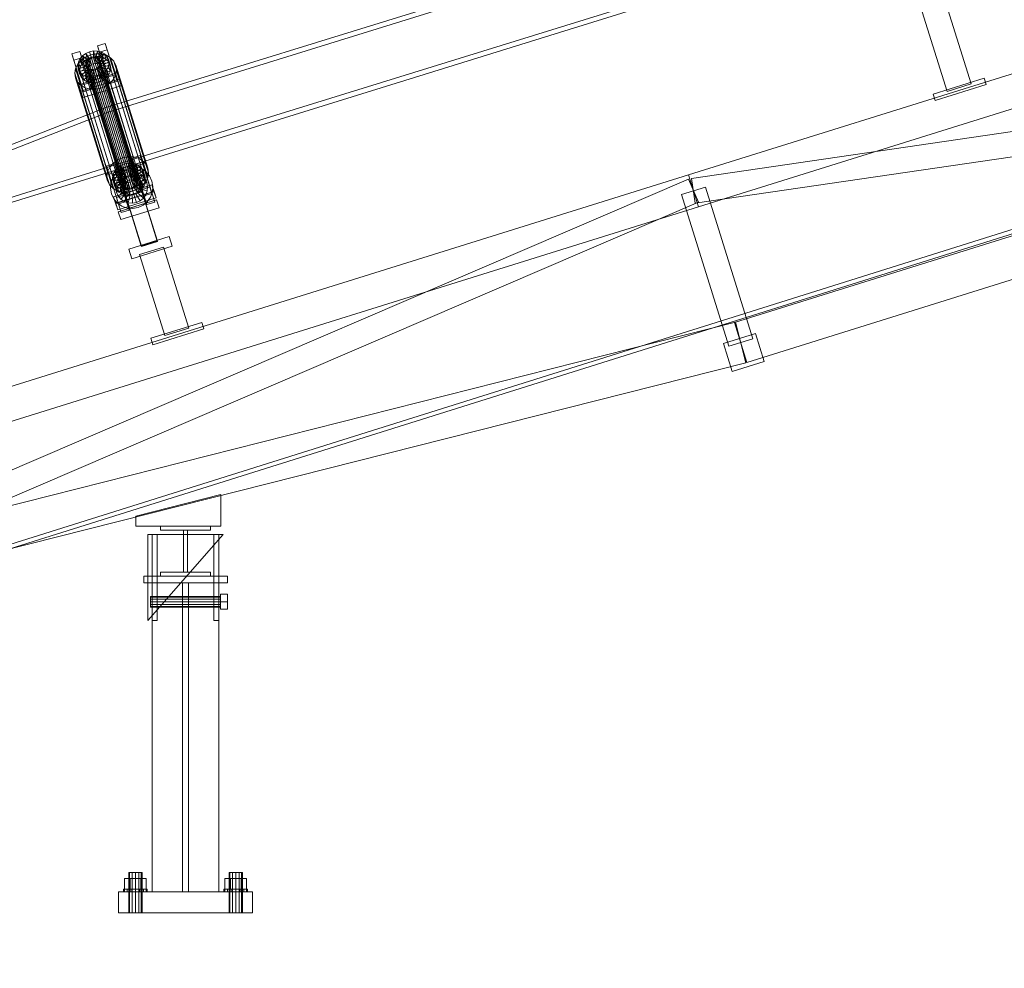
# Model space of a CAD drawing. Header units: millimetres. Extents: x -3490 to 61924, y -72580 to 6847.
# Tile 736 of 1056: x 16249 to 17426, y -67 to 1068. Entities that reach past the tile are written whole.
import ezdxf

# ---------------------------------------------------------------- set-up
doc = ezdxf.new("R2010")
doc.units = ezdxf.units.MM
doc.layers.add('COTAS_P', color=1, linetype='Continuous', lineweight=0)
doc.layers.add('lateral_C02', color=7, linetype='Continuous', lineweight=0)
doc.dimstyles.new('R19_100', dxfattribs={"dimtxt": 250, "dimasz": 150, "dimexe": 150, "dimexo": 80, "dimgap": 100, "dimtad": 1, "dimtih": 1, "dimtoh": 1, "dimdsep": 46, "dimcen": 0.09, "dimadec": 0, "dimazin": 0, "dimtfac": 1, "dimtdec": 4, "dimtofl": 0, "dimtmove": 0, "dimatfit": 3, "dimfxl": 1, "dimtolj": 1, "dimtzin": 0, "dimarcsym": 0})

# ---------------------------------------------------------------- blocks, each defined once
blk = doc.blocks.new('DIM_R29_4')
at = {"layer": 'COTAS_P'}
for p, q in [((15248.4, 1279.1), (24311.8, 4109.1)), ((24311.8, 4109.1), (24155.2, 4107.3)), ((24311.8, 4109.1), (24182.1, 4021.4)), ((24580.1, 3250), (24311.8, 4109.1)), ((15248.4, 1279.1), (15378.1, 1366.8)), ((15248.4, 1279.1), (15405, 1280.8)), ((15516.6, 420), (15248.4, 1279.1))]:
    blk.add_line(p, q, dxfattribs=at)
blk.add_text('9495 P', height=250, rotation=17.3406, dxfattribs=at).set_placement((19750.3, 2789.5))
blk = doc.blocks.new('DIM_R29_36')
at = {"layer": 'COTAS_P'}
for p, q in [((112.7, 0), (112.7, -2500)), ((61924.1, 0), (61924.1, -2500)), ((112.7, -2500), (262.7, -2455)), ((61924.1, -2500), (61774.1, -2455)), ((112.7, -2500), (61924.1, -2500)), ((112.7, -2500), (262.7, -2545)), ((61924.1, -2500), (61774.1, -2545))]:
    blk.add_line(p, q, dxfattribs=at)
blk.add_text('61811.43 P', height=250, dxfattribs=at).set_placement((31018.4, -2400))

msp = doc.modelspace()

# ---------------------------------------------------------------- linework, layer by layer
at = {"layer": 'lateral_C02'}
for p, q in [((15575.415, 232.817), (24634.01, 3078.273)), ((15576.913, 228.047), (24635.508, 3073.503)), ((17288.772, 1253.81), (16352.815, 963.315)), ((16354.593, 957.585), (17290.55, 1248.079)), ((17048.368, 882.564), (18193.828, 1240.226)), ((17060.29, 844.382), (18205.75, 1202.044)), ((16373.217, 897.579), (17309.174, 1188.074)), ((17310.953, 1182.344), (16374.996, 891.849)), ((17386.339, 991.236), (17356.566, 1086.587)), ((17327.93, 1077.645), (17357.702, 982.295)), ((17103.507, 705.973), (18248.967, 1063.635)), ((17052.152, 878.315), (18254.242, 1054.612)), ((16341.487, 1036.759), (16351.033, 1039.739)), ((16343.868, 1029.09), (16341.487, 1036.759)), ((16341.487, 1036.759), (16353.238, 999.236)), ((16351.033, 1039.739), (16353.413, 1032.07)), ((16362.783, 1002.217), (16351.033, 1039.739)), ((16310.942, 1027.221), (16320.487, 1030.202)), ((16313.322, 1019.552), (16310.942, 1027.221)), ((16310.942, 1027.221), (16322.692, 989.699)), ((16320.487, 1030.202), (16322.867, 1022.533)), ((16332.238, 992.679), (16320.487, 1030.202)), ((16320.674, 1021.451), (16323.691, 1024.984)), ((16323.691, 1024.984), (16327.601, 1027.834)), ((16330.584, 1019.705), (16323.691, 1024.984)), ((16323.691, 1024.984), (16325.732, 1018.411)), ((16327.227, 1023.408), (16333.29, 1026.044)), ((16327.601, 1027.834), (16332.136, 1029.806)), ((16332.436, 1021.054), (16327.601, 1027.834)), ((16327.601, 1027.834), (16329.641, 1021.26)), ((16332.136, 1029.806), (16336.989, 1030.765)), ((16334.584, 1021.988), (16332.136, 1029.806)), ((16332.136, 1029.806), (16334.177, 1023.232)), ((16333.29, 1026.044), (16339.777, 1027.327)), ((16333.29, 1026.044), (16371.545, 902.789)), ((16336.883, 1022.443), (16336.989, 1030.765)), ((16336.989, 1030.765), (16341.828, 1030.647)), ((16336.989, 1030.765), (16339.029, 1024.192)), ((16339.175, 1022.387), (16341.828, 1030.647)), ((16339.777, 1027.327), (16346.246, 1027.169)), ((16339.777, 1027.327), (16378.032, 904.072)), ((16341.304, 1021.825), (16346.323, 1029.46)), ((16341.828, 1030.647), (16346.323, 1029.46)), ((16341.828, 1030.647), (16343.868, 1024.074)), ((16343.126, 1020.794), (16350.169, 1027.284)), ((16353.413, 1032.07), (16343.868, 1029.09)), ((16355.618, 991.567), (16343.868, 1029.09)), ((16346.246, 1027.169), (16352.255, 1025.581)), ((16346.246, 1027.169), (16384.501, 903.914)), ((16346.323, 1029.46), (16350.169, 1027.284)), ((16346.323, 1029.46), (16348.363, 1022.886)), ((16350.169, 1027.284), (16353.102, 1024.267)), ((16350.169, 1027.284), (16352.209, 1020.71)), ((16352.255, 1025.581), (16357.396, 1022.672)), ((16352.255, 1025.581), (16390.51, 902.327)), ((16353.413, 1032.07), (16365.164, 994.548)), ((17056.506, 848.632), (18258.595, 1024.93)), ((16322.867, 1022.533), (16313.322, 1019.552)), ((16325.073, 982.03), (16313.322, 1019.552)), ((16315.402, 1009.56), (16317.967, 1014.875)), ((16317.967, 1014.875), (16322, 1019.598)), ((16317.967, 1014.875), (16356.222, 891.621)), ((16318.065, 1013.327), (16318.755, 1017.475)), ((16327.919, 1014.183), (16318.065, 1013.327)), ((16318.065, 1013.327), (16320.106, 1006.754)), ((16318.651, 1009.29), (16318.065, 1013.327)), ((16318.755, 1017.475), (16320.674, 1021.451)), ((16328.246, 1016.148), (16318.755, 1017.475)), ((16318.755, 1017.475), (16320.796, 1010.901)), ((16329.155, 1018.031), (16320.674, 1021.451)), ((16320.674, 1021.451), (16322.715, 1014.877)), ((16322.715, 1014.877), (16320.796, 1010.901)), ((16322, 1019.598), (16327.227, 1023.408)), ((16322, 1019.598), (16360.255, 896.344)), ((16325.732, 1018.411), (16322.715, 1014.877)), ((16322.715, 1014.877), (16331.195, 1011.457)), ((16322.867, 1022.533), (16334.618, 985.01)), ((16329.641, 1021.26), (16325.732, 1018.411)), ((16325.732, 1018.411), (16332.624, 1013.131)), ((16327.227, 1023.408), (16365.481, 900.153)), ((16327.579, 1015.278), (16327.906, 1017.243)), ((16327.857, 1013.366), (16327.579, 1015.278)), ((16327.579, 1015.278), (16371.955, 872.303)), ((16328.72, 1011.637), (16327.857, 1013.366)), ((16327.857, 1013.366), (16372.232, 870.391)), ((16327.906, 1017.243), (16328.815, 1019.127)), ((16327.906, 1017.243), (16372.282, 874.268)), ((16328.246, 1016.148), (16327.919, 1014.183)), ((16329.96, 1007.609), (16327.919, 1014.183)), ((16327.919, 1014.183), (16328.197, 1012.27)), ((16329.155, 1018.031), (16328.246, 1016.148)), ((16330.286, 1009.574), (16328.246, 1016.148)), ((16328.815, 1019.127), (16330.244, 1020.8)), ((16328.815, 1019.127), (16373.191, 876.151)), ((16330.584, 1019.705), (16329.155, 1018.031)), ((16331.195, 1011.457), (16329.155, 1018.031)), ((16334.177, 1023.232), (16329.641, 1021.26)), ((16329.641, 1021.26), (16334.476, 1014.481)), ((16330.244, 1020.8), (16332.096, 1022.15)), ((16330.244, 1020.8), (16374.62, 877.825)), ((16332.436, 1021.054), (16330.584, 1019.705)), ((16332.624, 1013.131), (16330.584, 1019.705)), ((16331.195, 1011.457), (16332.624, 1013.131)), ((16332.096, 1022.15), (16334.244, 1023.084)), ((16332.096, 1022.15), (16376.471, 879.175)), ((16334.584, 1021.988), (16332.436, 1021.054)), ((16334.476, 1014.481), (16332.436, 1021.054)), ((16332.624, 1013.131), (16334.476, 1014.481)), ((16339.029, 1024.192), (16334.177, 1023.232)), ((16334.177, 1023.232), (16336.625, 1015.415)), ((16334.244, 1023.084), (16336.543, 1023.539)), ((16334.244, 1023.084), (16378.62, 880.109)), ((16334.476, 1014.481), (16336.625, 1015.415)), ((16336.883, 1022.443), (16334.584, 1021.988)), ((16336.625, 1015.415), (16334.584, 1021.988)), ((16336.543, 1023.539), (16338.835, 1023.483)), ((16336.543, 1023.539), (16380.918, 880.563)), ((16336.625, 1015.415), (16338.923, 1015.869)), ((16339.175, 1022.387), (16336.883, 1022.443)), ((16338.923, 1015.869), (16336.883, 1022.443)), ((16338.835, 1023.483), (16340.964, 1022.92)), ((16338.835, 1023.483), (16383.211, 880.507)), ((16339.029, 1024.192), (16338.923, 1015.869)), ((16338.923, 1015.869), (16341.215, 1015.814)), ((16343.868, 1024.074), (16339.029, 1024.192)), ((16341.304, 1021.825), (16339.175, 1022.387)), ((16341.215, 1015.814), (16339.175, 1022.387)), ((16340.964, 1022.92), (16342.786, 1021.889)), ((16340.964, 1022.92), (16385.34, 879.945)), ((16343.868, 1024.074), (16341.215, 1015.814)), ((16341.215, 1015.814), (16343.345, 1015.251)), ((16343.126, 1020.794), (16341.304, 1021.825)), ((16343.345, 1015.251), (16341.304, 1021.825)), ((16344.08, 1012.971), (16342.651, 1011.297)), ((16342.786, 1021.889), (16344.176, 1020.461)), ((16342.786, 1021.889), (16387.161, 878.914)), ((16344.516, 1019.365), (16343.126, 1020.794)), ((16345.166, 1014.22), (16343.126, 1020.794)), ((16348.363, 1022.886), (16343.345, 1015.251)), ((16343.345, 1015.251), (16345.166, 1014.22)), ((16348.363, 1022.886), (16343.868, 1024.074)), ((16344.989, 1014.854), (16344.08, 1012.971)), ((16344.08, 1012.971), (16388.456, 869.995)), ((16344.176, 1020.461), (16345.039, 1018.731)), ((16344.176, 1020.461), (16388.551, 877.485)), ((16344.42, 1011.875), (16345.329, 1013.758)), ((16344.516, 1019.365), (16353.102, 1024.267)), ((16345.379, 1017.635), (16344.516, 1019.365)), ((16346.556, 1012.791), (16344.516, 1019.365)), ((16345.316, 1016.819), (16344.989, 1014.854)), ((16344.989, 1014.854), (16389.365, 871.879)), ((16345.039, 1018.731), (16345.316, 1016.819)), ((16389.414, 875.756), (16345.039, 1018.731)), ((16352.209, 1020.71), (16345.166, 1014.22)), ((16345.166, 1014.22), (16346.556, 1012.791)), ((16345.316, 1016.819), (16389.692, 873.843)), ((16345.329, 1013.758), (16345.656, 1015.723)), ((16345.329, 1013.758), (16354.82, 1012.431)), ((16347.37, 1007.185), (16345.329, 1013.758)), ((16354.924, 1020.616), (16345.379, 1017.635)), ((16345.379, 1017.635), (16347.419, 1011.062)), ((16345.656, 1015.723), (16345.379, 1017.635)), ((16345.656, 1015.723), (16355.51, 1016.579)), ((16347.696, 1009.15), (16345.656, 1015.723)), ((16355.143, 1017.694), (16346.556, 1012.791)), ((16346.556, 1012.791), (16347.419, 1011.062)), ((16347.419, 1011.062), (16356.964, 1014.042)), ((16352.209, 1020.71), (16348.363, 1022.886)), ((16355.143, 1017.694), (16352.209, 1020.71)), ((16353.102, 1024.267), (16354.924, 1020.616)), ((16353.102, 1024.267), (16355.143, 1017.694)), ((16355.51, 1016.579), (16354.82, 1012.431)), ((16356.964, 1014.042), (16354.924, 1020.616)), ((16354.924, 1020.616), (16355.51, 1016.579)), ((16356.964, 1014.042), (16355.143, 1017.694)), ((16355.51, 1016.579), (16357.55, 1010.005)), ((16357.55, 1010.005), (16356.964, 1014.042)), ((16357.396, 1022.672), (16361.318, 1018.64)), ((16357.396, 1022.672), (16395.651, 899.418)), ((16361.318, 1018.64), (16363.754, 1013.759)), ((16361.318, 1018.64), (16399.573, 895.385)), ((16363.754, 1013.759), (16364.537, 1008.362)), ((16402.008, 890.504), (16363.754, 1013.759)), ((17118.41, 658.245), (18263.87, 1015.907)), ((16314.479, 1004.015), (16315.402, 1009.56)), ((16315.262, 998.618), (16314.479, 1004.015)), ((16314.479, 1004.015), (16352.734, 880.76)), ((16315.402, 1009.56), (16353.656, 886.305)), ((16328.197, 1012.27), (16318.651, 1009.29)), ((16318.651, 1009.29), (16320.692, 1002.716)), ((16320.473, 1005.639), (16318.651, 1009.29)), ((16319.339, 990.368), (16365.157, 1004.674)), ((16320.796, 1010.901), (16320.106, 1006.754)), ((16320.106, 1006.754), (16329.96, 1007.609)), ((16320.106, 1006.754), (16320.692, 1002.716)), ((16329.06, 1010.541), (16320.473, 1005.639)), ((16320.473, 1005.639), (16322.513, 999.065)), ((16323.407, 1002.622), (16320.473, 1005.639)), ((16320.692, 1002.716), (16330.237, 1005.697)), ((16320.692, 1002.716), (16322.513, 999.065)), ((16320.796, 1010.901), (16330.286, 1009.574)), ((16322.513, 999.065), (16331.1, 1003.967)), ((16330.449, 1009.112), (16323.407, 1002.622)), ((16323.407, 1002.622), (16325.447, 996.049)), ((16327.252, 1000.446), (16323.407, 1002.622)), ((16325.447, 996.049), (16332.49, 1002.539)), ((16332.271, 1008.081), (16327.252, 1000.446)), ((16330.237, 1005.697), (16328.197, 1012.27)), ((16328.197, 1012.27), (16329.06, 1010.541)), ((16330.109, 1010.208), (16328.72, 1011.637)), ((16328.72, 1011.637), (16373.095, 868.661)), ((16331.1, 1003.967), (16329.06, 1010.541)), ((16329.06, 1010.541), (16330.449, 1009.112)), ((16329.293, 993.873), (16334.311, 1001.508)), ((16329.96, 1007.609), (16330.286, 1009.574)), ((16330.237, 1005.697), (16329.96, 1007.609)), ((16331.931, 1009.177), (16330.109, 1010.208)), ((16330.109, 1010.208), (16374.485, 867.232)), ((16331.1, 1003.967), (16330.237, 1005.697)), ((16330.286, 1009.574), (16331.195, 1011.457)), ((16332.49, 1002.539), (16330.449, 1009.112)), ((16330.449, 1009.112), (16332.271, 1008.081)), ((16332.49, 1002.539), (16331.1, 1003.967)), ((16334.4, 1007.519), (16331.748, 999.259)), ((16334.06, 1008.614), (16331.931, 1009.177)), ((16331.931, 1009.177), (16376.306, 866.202)), ((16334.311, 1001.508), (16332.271, 1008.081)), ((16332.271, 1008.081), (16334.4, 1007.519)), ((16334.311, 1001.508), (16332.49, 1002.539)), ((16333.788, 992.685), (16336.441, 1000.945)), ((16336.352, 1008.559), (16334.06, 1008.614)), ((16334.06, 1008.614), (16378.436, 865.639)), ((16336.441, 1000.945), (16334.311, 1001.508)), ((16336.441, 1000.945), (16334.4, 1007.519)), ((16334.4, 1007.519), (16336.692, 1007.463)), ((16338.651, 1009.013), (16336.352, 1008.559)), ((16336.352, 1008.559), (16380.728, 865.583)), ((16338.733, 1000.889), (16336.441, 1000.945)), ((16336.692, 1007.463), (16336.586, 999.141)), ((16336.692, 1007.463), (16338.991, 1007.918)), ((16338.733, 1000.889), (16336.692, 1007.463)), ((16340.799, 1009.947), (16338.651, 1009.013)), ((16338.651, 1009.013), (16383.026, 866.038)), ((16341.031, 1001.344), (16338.733, 1000.889)), ((16338.991, 1007.918), (16341.139, 1008.852)), ((16338.991, 1007.918), (16341.439, 1000.1)), ((16341.031, 1001.344), (16338.991, 1007.918)), ((16342.651, 1011.297), (16340.799, 1009.947)), ((16340.799, 1009.947), (16385.175, 866.972)), ((16343.18, 1002.278), (16341.031, 1001.344)), ((16343.479, 993.527), (16341.031, 1001.344)), ((16341.139, 1008.852), (16342.991, 1010.201)), ((16341.139, 1008.852), (16345.975, 1002.072)), ((16343.18, 1002.278), (16341.139, 1008.852)), ((16345.975, 1002.072), (16341.439, 1000.1)), ((16342.651, 1011.297), (16387.027, 868.322)), ((16342.991, 1010.201), (16344.42, 1011.875)), ((16342.991, 1010.201), (16349.884, 1004.922)), ((16345.031, 1003.628), (16342.991, 1010.201)), ((16345.031, 1003.628), (16343.18, 1002.278)), ((16348.015, 995.499), (16343.18, 1002.278)), ((16344.42, 1011.875), (16352.901, 1008.455)), ((16346.461, 1005.301), (16344.42, 1011.875)), ((16346.461, 1005.301), (16345.031, 1003.628)), ((16351.924, 998.348), (16345.031, 1003.628)), ((16349.884, 1004.922), (16345.975, 1002.072)), ((16345.975, 1002.072), (16348.015, 995.499)), ((16347.37, 1007.185), (16346.461, 1005.301)), ((16354.941, 1001.881), (16346.461, 1005.301)), ((16347.696, 1009.15), (16347.37, 1007.185)), ((16356.86, 1005.857), (16347.37, 1007.185)), ((16347.419, 1011.062), (16347.696, 1009.15)), ((16357.55, 1010.005), (16347.696, 1009.15)), ((16352.901, 1008.455), (16349.884, 1004.922)), ((16349.884, 1004.922), (16351.924, 998.348)), ((16351.924, 998.348), (16354.941, 1001.881)), ((16354.82, 1012.431), (16352.901, 1008.455)), ((16352.901, 1008.455), (16354.941, 1001.881)), ((16362.783, 1002.217), (16353.238, 999.236)), ((16354.82, 1012.431), (16356.86, 1005.857)), ((16354.941, 1001.881), (16356.86, 1005.857)), ((16356.86, 1005.857), (16357.55, 1010.005)), ((16363.614, 1002.817), (16361.049, 997.501)), ((16365.164, 994.548), (16362.783, 1002.217)), ((16364.537, 1008.362), (16363.614, 1002.817)), ((16363.614, 1002.817), (16401.869, 879.562)), ((16364.537, 1008.362), (16402.792, 885.107)), ((16365.157, 1004.674), (16367.538, 997.005)), ((16367.605, 996.857), (16365.157, 1004.674)), ((16317.698, 993.737), (16315.262, 998.618)), ((16315.262, 998.618), (16353.517, 875.363)), ((16321.62, 989.704), (16317.698, 993.737)), ((16317.698, 993.737), (16355.953, 870.482)), ((16321.719, 982.699), (16319.339, 990.368)), ((16319.339, 990.368), (16321.787, 982.551)), ((16326.761, 986.795), (16321.62, 989.704)), ((16321.62, 989.704), (16359.875, 866.45)), ((16367.538, 997.005), (16321.719, 982.699)), ((16367.605, 996.857), (16321.787, 982.551)), ((16322.513, 999.065), (16325.447, 996.049)), ((16332.238, 992.679), (16322.692, 989.699)), ((16322.692, 989.699), (16325.073, 982.03)), ((16324.167, 974.882), (16369.986, 989.188)), ((16325.447, 996.049), (16329.293, 993.873)), ((16327.252, 1000.446), (16329.293, 993.873)), ((16331.748, 999.259), (16327.252, 1000.446)), ((16329.293, 993.873), (16333.788, 992.685)), ((16331.748, 999.259), (16333.788, 992.685)), ((16336.586, 999.141), (16331.748, 999.259)), ((16334.618, 985.01), (16332.238, 992.679)), ((16333.788, 992.685), (16338.627, 992.567)), ((16333.855, 990.828), (16352.946, 996.789)), ((16333.931, 990.584), (16333.855, 990.828)), ((16394.248, 797.423), (16333.855, 990.828)), ((16353.022, 996.546), (16333.931, 990.584)), ((16394.324, 797.179), (16333.931, 990.584)), ((16341.439, 1000.1), (16336.586, 999.141)), ((16336.586, 999.141), (16338.627, 992.567)), ((16338.627, 992.567), (16338.733, 1000.889)), ((16338.627, 992.567), (16343.479, 993.527)), ((16341.439, 1000.1), (16343.479, 993.527)), ((16343.479, 993.527), (16348.015, 995.499)), ((16348.015, 995.499), (16351.924, 998.348)), ((16357.016, 992.778), (16351.789, 988.969)), ((16352.946, 996.789), (16353.022, 996.546)), ((16413.339, 803.384), (16352.946, 996.789)), ((16353.022, 996.546), (16413.415, 803.141)), ((16353.238, 999.236), (16355.618, 991.567)), ((16355.618, 991.567), (16365.164, 994.548)), ((16361.049, 997.501), (16357.016, 992.778)), ((16357.016, 992.778), (16395.27, 869.523)), ((16361.049, 997.501), (16399.304, 874.247)), ((16367.538, 997.005), (16369.986, 989.188)), ((16369.986, 989.188), (16367.605, 996.857)), ((17340.879, 979.137), (17401.97, 998.212)), ((17343.263, 971.501), (17404.355, 990.576)), ((17357.702, 982.295), (17386.339, 991.236)), ((17404.355, 990.576), (17401.97, 998.212)), ((16324.167, 974.882), (16321.719, 982.699)), ((16321.787, 982.551), (16324.167, 974.882)), ((16325.073, 982.03), (16334.618, 985.01)), ((16332.77, 985.207), (16326.761, 986.795)), ((16326.761, 986.795), (16365.015, 863.54)), ((16339.239, 985.05), (16332.77, 985.207)), ((16332.77, 985.207), (16371.025, 861.953)), ((16345.726, 986.333), (16339.239, 985.05)), ((16339.239, 985.05), (16377.494, 861.795)), ((16351.789, 988.969), (16345.726, 986.333)), ((16345.726, 986.333), (16383.981, 863.078)), ((16351.789, 988.969), (16390.044, 865.714)), ((17340.879, 979.137), (17343.263, 971.501)), ((16352.815, 963.315), (15456.681, 613.113)), ((15458.459, 607.382), (16354.593, 957.585)), ((16373.217, 897.579), (16352.815, 963.315)), ((16352.815, 963.315), (16354.593, 957.585)), ((16354.593, 957.585), (16374.996, 891.849)), ((15456.681, 613.113), (16373.217, 897.579)), ((16352.597, 893.011), (16362.142, 895.991)), ((16360.255, 896.344), (16356.222, 891.621)), ((16365.481, 900.153), (16360.255, 896.344)), ((16362.142, 895.991), (16364.523, 888.322)), ((16373.893, 858.469), (16362.142, 895.991)), ((16371.545, 902.789), (16365.481, 900.153)), ((16369.256, 893.623), (16373.792, 895.595)), ((16378.032, 904.072), (16371.545, 902.789)), ((16373.792, 895.595), (16378.644, 896.555)), ((16376.24, 887.778), (16373.792, 895.595)), ((16373.792, 895.595), (16375.832, 889.021)), ((16384.501, 903.914), (16378.032, 904.072)), ((16378.538, 888.232), (16378.644, 896.555)), ((16378.644, 896.555), (16383.483, 896.437)), ((16378.644, 896.555), (16380.684, 889.981)), ((16380.83, 888.177), (16383.483, 896.437)), ((16382.96, 887.614), (16387.978, 895.249)), ((16383.142, 902.548), (16392.688, 905.529)), ((16385.523, 894.879), (16383.142, 902.548)), ((16383.142, 902.548), (16394.893, 865.026)), ((16383.483, 896.437), (16387.978, 895.249)), ((16383.483, 896.437), (16385.523, 889.863)), ((16390.51, 902.327), (16384.501, 903.914)), ((16395.068, 897.86), (16385.523, 894.879)), ((16386.211, 892.837), (16395.757, 895.817)), ((16387.978, 895.249), (16391.824, 893.073)), ((16387.978, 895.249), (16390.019, 888.676)), ((16395.651, 899.418), (16390.51, 902.327)), ((16392.688, 905.529), (16395.068, 897.86)), ((16404.438, 868.006), (16392.688, 905.529)), ((16395.068, 897.86), (16406.819, 860.337)), ((16399.573, 895.385), (16395.651, 899.418)), ((16410.063, 849.999), (16395.757, 895.817)), ((16402.008, 890.504), (16399.573, 895.385)), ((16374.996, 891.849), (15458.459, 607.382)), ((16354.977, 885.341), (16352.597, 893.011)), ((16352.597, 893.011), (16364.347, 855.488)), ((16353.656, 886.305), (16352.734, 880.76)), ((16356.222, 891.621), (16353.656, 886.305)), ((16364.523, 888.322), (16354.977, 885.341)), ((16366.728, 847.819), (16354.977, 885.341)), ((16355.665, 883.299), (16365.211, 886.279)), ((16355.665, 883.299), (16369.972, 837.481)), ((16359.721, 879.117), (16360.411, 883.264)), ((16360.069, 879.394), (16363.887, 884.815)), ((16360.411, 883.264), (16362.33, 887.24)), ((16369.901, 881.937), (16360.411, 883.264)), ((16360.411, 883.264), (16362.451, 876.691)), ((16362.33, 887.24), (16365.347, 890.774)), ((16370.81, 883.82), (16362.33, 887.24)), ((16362.33, 887.24), (16364.37, 880.667)), ((16363.887, 884.815), (16368.978, 889.063)), ((16367.387, 884.2), (16364.37, 880.667)), ((16364.523, 888.322), (16376.273, 850.8)), ((16379.517, 840.461), (16365.211, 886.279)), ((16365.347, 890.774), (16369.256, 893.623)), ((16372.239, 885.494), (16365.347, 890.774)), ((16365.347, 890.774), (16367.387, 884.2)), ((16371.296, 887.05), (16367.387, 884.2)), ((16367.387, 884.2), (16374.28, 878.92)), ((16368.594, 880.479), (16372.402, 883.656)), ((16368.978, 889.063), (16374.996, 891.849)), ((16374.091, 886.844), (16369.256, 893.623)), ((16369.256, 893.623), (16371.296, 887.05)), ((16370.81, 883.82), (16369.901, 881.937)), ((16372.239, 885.494), (16370.81, 883.82)), ((16372.85, 877.247), (16370.81, 883.82)), ((16375.832, 889.021), (16371.296, 887.05)), ((16371.296, 887.05), (16376.131, 880.27)), ((16374.091, 886.844), (16372.239, 885.494)), ((16374.28, 878.92), (16372.239, 885.494)), ((16372.402, 883.656), (16376.903, 885.74)), ((16377.752, 875.207), (16372.402, 883.656)), ((16376.24, 887.778), (16374.091, 886.844)), ((16376.131, 880.27), (16374.091, 886.844)), ((16374.996, 891.849), (16381.529, 892.982)), ((16380.684, 889.981), (16375.832, 889.021)), ((16375.832, 889.021), (16378.28, 881.204)), ((16378.538, 888.232), (16376.24, 887.778)), ((16378.28, 881.204), (16376.24, 887.778)), ((16376.903, 885.74), (16381.79, 886.588)), ((16379.884, 876.194), (16376.903, 885.74)), ((16380.83, 888.177), (16378.538, 888.232)), ((16380.578, 881.659), (16378.538, 888.232)), ((16380.684, 889.981), (16380.578, 881.659)), ((16385.523, 889.863), (16380.684, 889.981)), ((16382.96, 887.614), (16380.83, 888.177)), ((16382.871, 881.603), (16380.83, 888.177)), ((16381.529, 892.982), (16388.133, 892.386)), ((16382.199, 876.596), (16381.79, 886.588)), ((16381.79, 886.588), (16386.73, 886.142)), ((16385.523, 889.863), (16382.871, 881.603)), ((16384.781, 886.583), (16382.96, 887.614)), ((16385, 881.04), (16382.96, 887.614)), ((16384.539, 876.385), (16386.73, 886.142)), ((16384.781, 886.583), (16391.824, 893.073)), ((16386.171, 885.154), (16384.781, 886.583)), ((16386.821, 880.01), (16384.781, 886.583)), ((16390.019, 888.676), (16385, 881.04)), ((16397.273, 857.357), (16385.523, 894.879)), ((16390.019, 888.676), (16385.523, 889.863)), ((16386.171, 885.154), (16394.757, 890.057)), ((16387.034, 883.425), (16386.171, 885.154)), ((16388.211, 878.581), (16386.171, 885.154)), ((16386.211, 892.837), (16400.518, 847.018)), ((16386.73, 886.142), (16391.386, 884.432)), ((16386.744, 875.575), (16391.386, 884.432)), ((16393.864, 886.499), (16386.821, 880.01)), ((16396.579, 886.405), (16387.034, 883.425)), ((16387.034, 883.425), (16389.074, 876.851)), ((16387.311, 881.513), (16387.034, 883.425)), ((16388.133, 892.386), (16394.357, 890.101)), ((16396.798, 883.483), (16388.211, 878.581)), ((16393.864, 886.499), (16390.019, 888.676)), ((16391.386, 884.432), (16395.441, 881.576)), ((16391.824, 893.073), (16394.757, 890.057)), ((16391.824, 893.073), (16393.864, 886.499)), ((16396.798, 883.483), (16393.864, 886.499)), ((16394.357, 890.101), (16399.778, 886.282)), ((16394.757, 890.057), (16396.579, 886.405)), ((16394.757, 890.057), (16396.798, 883.483)), ((16398.62, 879.832), (16396.579, 886.405)), ((16396.579, 886.405), (16397.165, 882.368)), ((16398.62, 879.832), (16396.798, 883.483)), ((16399.778, 886.282), (16404.026, 881.191)), ((16401.869, 879.562), (16402.792, 885.107)), ((16402.792, 885.107), (16402.008, 890.504)), ((15902.908, 524.902), (17048.368, 882.564)), ((15939.909, 401.23), (17048.41, 877.256)), ((16352.734, 880.76), (16353.517, 875.363)), ((16353.517, 875.363), (16355.953, 870.482)), ((16357.187, 866.566), (16357.784, 873.17)), ((16357.784, 873.17), (16360.069, 879.394)), ((16369.574, 879.972), (16359.721, 879.117)), ((16359.721, 879.117), (16361.761, 872.543)), ((16360.306, 875.079), (16359.721, 879.117)), ((16369.852, 878.06), (16360.306, 875.079)), ((16360.306, 875.079), (16362.347, 868.506)), ((16362.128, 871.428), (16360.306, 875.079)), ((16362.451, 876.691), (16361.761, 872.543)), ((16361.761, 872.543), (16371.615, 873.399)), ((16361.761, 872.543), (16362.347, 868.506)), ((16370.715, 876.33), (16362.128, 871.428)), ((16362.128, 871.428), (16364.168, 864.855)), ((16365.062, 868.412), (16362.128, 871.428)), ((16362.347, 868.506), (16371.892, 871.486)), ((16364.37, 880.667), (16362.451, 876.691)), ((16362.451, 876.691), (16371.942, 875.363)), ((16363.582, 866.827), (16364.028, 871.767)), ((16364.028, 871.767), (16365.737, 876.423)), ((16373.785, 869.576), (16364.028, 871.767)), ((16364.37, 880.667), (16372.85, 877.247)), ((16372.104, 874.902), (16365.062, 868.412)), ((16365.737, 876.423), (16368.594, 880.479)), ((16374.595, 871.781), (16365.737, 876.423)), ((16375.948, 873.702), (16368.594, 880.479)), ((16373.926, 873.871), (16368.907, 866.236)), ((16369.901, 881.937), (16369.574, 879.972)), ((16371.615, 873.399), (16369.574, 879.972)), ((16369.574, 879.972), (16369.852, 878.06)), ((16371.892, 871.486), (16369.852, 878.06)), ((16369.852, 878.06), (16370.715, 876.33)), ((16371.942, 875.363), (16369.901, 881.937)), ((16372.755, 869.757), (16370.715, 876.33)), ((16370.715, 876.33), (16372.104, 874.902)), ((16371.615, 873.399), (16371.942, 875.363)), ((16371.892, 871.486), (16371.615, 873.399)), ((16372.755, 869.757), (16371.892, 871.486)), ((16371.942, 875.363), (16372.85, 877.247)), ((16372.282, 874.268), (16371.955, 872.303)), ((16371.955, 872.303), (16372.232, 870.391)), ((16374.145, 868.328), (16372.104, 874.902)), ((16372.104, 874.902), (16373.926, 873.871)), ((16373.191, 876.151), (16372.282, 874.268)), ((16372.85, 877.247), (16374.28, 878.92)), ((16374.62, 877.825), (16373.191, 876.151)), ((16376.055, 873.308), (16373.403, 865.048)), ((16373.785, 869.576), (16374.595, 871.781)), ((16375.966, 867.297), (16373.926, 873.871)), ((16373.926, 873.871), (16376.055, 873.308)), ((16374.28, 878.92), (16376.131, 880.27)), ((16374.595, 871.781), (16375.948, 873.702)), ((16376.471, 879.175), (16374.62, 877.825)), ((16375.948, 873.702), (16377.752, 875.207)), ((16378.096, 866.735), (16376.055, 873.308)), ((16376.055, 873.308), (16378.348, 873.252)), ((16376.131, 880.27), (16378.28, 881.204)), ((16378.62, 880.109), (16376.471, 879.175)), ((16377.752, 875.207), (16379.884, 876.194)), ((16378.348, 873.252), (16378.242, 864.93)), ((16378.28, 881.204), (16380.578, 881.659)), ((16378.348, 873.252), (16380.646, 873.707)), ((16380.388, 866.679), (16378.348, 873.252)), ((16380.918, 880.563), (16378.62, 880.109)), ((16379.884, 876.194), (16382.199, 876.596)), ((16380.578, 881.659), (16382.871, 881.603)), ((16380.646, 873.707), (16382.795, 874.641)), ((16380.646, 873.707), (16383.094, 865.89)), ((16382.686, 867.133), (16380.646, 873.707)), ((16383.211, 880.507), (16380.918, 880.563)), ((16382.199, 876.596), (16384.539, 876.385)), ((16382.795, 874.641), (16384.646, 875.991)), ((16382.795, 874.641), (16387.63, 867.862)), ((16384.835, 868.067), (16382.795, 874.641)), ((16382.871, 881.603), (16385, 881.04)), ((16385.34, 879.945), (16383.211, 880.507)), ((16384.539, 876.385), (16386.744, 875.575)), ((16384.646, 875.991), (16386.075, 877.664)), ((16384.646, 875.991), (16391.539, 870.711)), ((16386.687, 869.417), (16384.646, 875.991)), ((16385, 881.04), (16386.821, 880.01)), ((16387.161, 878.914), (16385.34, 879.945)), ((16386.075, 877.664), (16386.984, 879.548)), ((16386.075, 877.664), (16394.556, 874.244)), ((16388.116, 871.091), (16386.075, 877.664)), ((16386.744, 875.575), (16388.665, 874.222)), ((16386.821, 880.01), (16388.211, 878.581)), ((16386.984, 879.548), (16387.311, 881.513)), ((16386.984, 879.548), (16396.475, 878.22)), ((16389.025, 872.974), (16386.984, 879.548)), ((16388.551, 877.485), (16387.161, 878.914)), ((16387.311, 881.513), (16397.165, 882.368)), ((16389.352, 874.939), (16387.311, 881.513)), ((16389.025, 872.974), (16388.116, 871.091)), ((16388.211, 878.581), (16389.074, 876.851)), ((16388.456, 869.995), (16389.365, 871.879)), ((16389.414, 875.756), (16388.551, 877.485)), ((16388.665, 874.222), (16395.441, 881.576)), ((16388.665, 874.222), (16390.17, 872.418)), ((16389.352, 874.939), (16389.025, 872.974)), ((16398.515, 871.647), (16389.025, 872.974)), ((16389.074, 876.851), (16398.62, 879.832)), ((16389.074, 876.851), (16389.352, 874.939)), ((16399.205, 875.795), (16389.352, 874.939)), ((16389.365, 871.879), (16389.692, 873.843)), ((16389.692, 873.843), (16389.414, 875.756)), ((16390.17, 872.418), (16398.619, 877.767)), ((16390.17, 872.418), (16391.157, 870.286)), ((16400.703, 873.266), (16391.157, 870.286)), ((16394.556, 874.244), (16391.539, 870.711)), ((16396.475, 878.22), (16394.556, 874.244)), ((16394.556, 874.244), (16396.596, 867.671)), ((16395.27, 869.523), (16399.304, 874.247)), ((16395.441, 881.576), (16398.619, 877.767)), ((16397.165, 882.368), (16396.475, 878.22)), ((16396.475, 878.22), (16398.515, 871.647)), ((16396.596, 867.671), (16398.515, 871.647)), ((16397.165, 882.368), (16399.205, 875.795)), ((16398.515, 871.647), (16399.205, 875.795)), ((16398.619, 877.767), (16400.703, 873.266)), ((16399.205, 875.795), (16398.62, 879.832)), ((16399.304, 874.247), (16401.869, 879.562)), ((16400.703, 873.266), (16401.55, 868.379)), ((16404.026, 881.191), (16406.812, 875.174)), ((16406.812, 875.174), (16407.945, 868.641)), ((17048.368, 882.564), (17060.29, 844.382)), ((17048.41, 877.256), (17060.248, 849.69)), ((17052.152, 878.315), (17056.506, 848.632)), ((16355.953, 870.482), (16359.875, 866.45)), ((16358.321, 860.033), (16357.187, 866.566)), ((16361.106, 854.016), (16358.321, 860.033)), ((16359.875, 866.45), (16365.015, 863.54)), ((16360.994, 856.157), (16406.812, 870.464)), ((16362.347, 868.506), (16364.168, 864.855)), ((16409.193, 862.795), (16363.374, 848.488)), ((16409.261, 862.647), (16363.442, 848.34)), ((16373.574, 867.236), (16363.582, 866.827)), ((16364.43, 861.94), (16363.582, 866.827)), ((16364.168, 864.855), (16372.755, 869.757)), ((16364.168, 864.855), (16367.102, 861.838)), ((16373.975, 864.921), (16364.43, 861.94)), ((16366.513, 857.439), (16364.43, 861.94)), ((16365.015, 863.54), (16371.025, 861.953)), ((16365.062, 868.412), (16367.102, 861.838)), ((16368.907, 866.236), (16365.062, 868.412)), ((16374.962, 862.789), (16366.513, 857.439)), ((16367.102, 861.838), (16374.145, 868.328)), ((16367.102, 861.838), (16370.948, 859.662)), ((16368.907, 866.236), (16370.948, 859.662)), ((16373.403, 865.048), (16368.907, 866.236)), ((16376.467, 860.985), (16369.691, 853.631)), ((16370.948, 859.662), (16375.966, 867.297)), ((16370.948, 859.662), (16375.443, 858.475)), ((16371.025, 861.953), (16377.494, 861.795)), ((16372.232, 870.391), (16373.095, 868.661)), ((16374.145, 868.328), (16372.755, 869.757)), ((16373.095, 868.661), (16374.485, 867.232)), ((16373.403, 865.048), (16375.443, 858.475)), ((16378.242, 864.93), (16373.403, 865.048)), ((16373.574, 867.236), (16373.785, 869.576)), ((16373.975, 864.921), (16373.574, 867.236)), ((16378.388, 859.632), (16373.746, 850.775)), ((16374.962, 862.789), (16373.975, 864.921)), ((16375.966, 867.297), (16374.145, 868.328)), ((16374.485, 867.232), (16376.306, 866.202)), ((16376.467, 860.985), (16374.962, 862.789)), ((16375.424, 856.891), (16394.515, 862.854)), ((16375.443, 858.475), (16378.096, 866.735)), ((16394.763, 862.061), (16375.672, 856.099)), ((16378.096, 866.735), (16375.966, 867.297)), ((16376.306, 866.202), (16378.436, 865.639)), ((16378.388, 859.632), (16376.467, 860.985)), ((16377.494, 861.795), (16383.981, 863.078)), ((16380.388, 866.679), (16378.096, 866.735)), ((16383.094, 865.89), (16378.242, 864.93)), ((16378.242, 864.93), (16380.282, 858.357)), ((16380.594, 858.822), (16378.388, 859.632)), ((16378.436, 865.639), (16380.728, 865.583)), ((16380.282, 858.357), (16380.388, 866.679)), ((16382.686, 867.133), (16380.388, 866.679)), ((16380.728, 865.583), (16383.026, 866.038)), ((16384.835, 868.067), (16382.686, 867.133)), ((16385.134, 859.316), (16382.686, 867.133)), ((16383.026, 866.038), (16385.175, 866.972)), ((16387.63, 867.862), (16383.094, 865.89)), ((16383.094, 865.89), (16385.134, 859.316)), ((16383.981, 863.078), (16390.044, 865.714)), ((16386.687, 869.417), (16384.835, 868.067)), ((16389.67, 861.288), (16384.835, 868.067)), ((16385.134, 859.316), (16389.67, 861.288)), ((16385.175, 866.972), (16387.027, 868.322)), ((16387.381, 859.999), (16385.249, 859.012)), ((16388.116, 871.091), (16386.687, 869.417)), ((16393.579, 864.138), (16386.687, 869.417)), ((16387.027, 868.322), (16388.456, 869.995)), ((16389.185, 861.505), (16387.381, 859.999)), ((16387.381, 859.999), (16392.73, 851.551)), ((16391.539, 870.711), (16387.63, 867.862)), ((16387.63, 867.862), (16389.67, 861.288)), ((16396.596, 867.671), (16388.116, 871.091)), ((16390.538, 863.425), (16389.185, 861.505)), ((16389.185, 861.505), (16396.539, 854.728)), ((16389.67, 861.288), (16393.579, 864.138)), ((16390.044, 865.714), (16395.27, 869.523)), ((16391.347, 865.631), (16390.538, 863.425)), ((16390.538, 863.425), (16399.395, 858.783)), ((16391.157, 870.286), (16391.559, 867.971)), ((16391.559, 867.971), (16391.347, 865.631)), ((16391.347, 865.631), (16401.104, 863.439)), ((16391.539, 870.711), (16393.579, 864.138)), ((16391.559, 867.971), (16401.55, 868.379)), ((16393.579, 864.138), (16396.596, 867.671)), ((16394.515, 862.854), (16394.763, 862.061)), ((16413.024, 803.588), (16394.515, 862.854)), ((16394.763, 862.061), (16413.272, 802.795)), ((16404.438, 868.006), (16394.893, 865.026)), ((16394.893, 865.026), (16397.273, 857.357)), ((16397.273, 857.357), (16406.819, 860.337)), ((16401.104, 863.439), (16399.395, 858.783)), ((16401.55, 868.379), (16401.104, 863.439)), ((16406.819, 860.337), (16404.438, 868.006)), ((16407.349, 862.037), (16405.064, 855.812)), ((16406.812, 870.464), (16409.193, 862.795)), ((16409.261, 862.647), (16406.812, 870.464)), ((16407.945, 868.641), (16407.349, 862.037)), ((16409.193, 862.795), (16411.641, 854.978)), ((16411.641, 854.978), (16409.261, 862.647)), ((17068.647, 867.944), (17040.011, 859.003)), ((17068.647, 867.944), (17125.277, 686.58)), ((15951.746, 373.664), (17060.248, 849.69)), ((16363.374, 848.488), (16360.994, 856.157)), ((16360.994, 856.157), (16363.442, 848.34)), ((16365.354, 848.924), (16361.106, 854.016)), ((16365.822, 840.671), (16363.374, 848.488)), ((16363.442, 848.34), (16365.822, 840.671)), ((16373.893, 858.469), (16364.347, 855.488)), ((16364.347, 855.488), (16366.728, 847.819)), ((16370.775, 845.106), (16365.354, 848.924)), ((16365.822, 840.671), (16411.641, 854.978)), ((16366.512, 838.496), (16412.331, 852.802)), ((16369.691, 853.631), (16366.513, 857.439)), ((16366.728, 847.819), (16376.273, 850.8)), ((16373.746, 850.775), (16369.691, 853.631)), ((16378.402, 849.065), (16373.746, 850.775)), ((16376.273, 850.8), (16373.893, 858.469)), ((16375.672, 856.099), (16375.424, 856.891)), ((16393.933, 797.626), (16375.424, 856.891)), ((16375.443, 858.475), (16380.282, 858.357)), ((16394.181, 796.833), (16375.672, 856.099)), ((16380.594, 858.822), (16378.402, 849.065)), ((16383.342, 848.619), (16378.402, 849.065)), ((16398.967, 848.629), (16379.876, 842.668)), ((16380.282, 858.357), (16385.134, 859.316)), ((16382.934, 858.611), (16380.594, 858.822)), ((16385.249, 859.012), (16382.934, 858.611)), ((16382.934, 858.611), (16383.342, 848.619)), ((16388.229, 849.467), (16383.342, 848.619)), ((16385.249, 859.012), (16388.229, 849.467)), ((16392.73, 851.551), (16388.229, 849.467)), ((16396.539, 854.728), (16392.73, 851.551)), ((16401.245, 850.391), (16396.154, 846.143)), ((16399.395, 858.783), (16396.539, 854.728)), ((16398.967, 848.629), (16413.154, 803.193)), ((16400.518, 847.018), (16410.063, 849.999)), ((16405.064, 855.812), (16401.245, 850.391)), ((16415.311, 843.257), (16412.331, 852.802)), ((17096.641, 677.638), (17040.011, 859.003)), ((15914.83, 486.72), (17060.29, 844.382)), ((16366.512, 838.496), (16369.493, 828.95)), ((16369.493, 828.95), (16415.311, 843.257)), ((16369.972, 837.481), (16379.517, 840.461)), ((16377, 842.821), (16370.775, 845.106)), ((16383.604, 842.225), (16377, 842.821)), ((16394.063, 797.232), (16379.876, 842.668)), ((16390.137, 843.358), (16383.604, 842.225)), ((16396.154, 846.143), (16390.137, 843.358)), ((16379.065, 793.596), (16427.556, 808.737)), ((16413.024, 803.588), (16393.933, 797.626)), ((16413.154, 803.193), (16394.063, 797.232)), ((16394.181, 796.833), (16413.272, 802.795)), ((16413.339, 803.384), (16394.248, 797.423)), ((16394.324, 797.179), (16413.415, 803.141)), ((16413.272, 802.795), (16413.024, 803.588)), ((16413.415, 803.141), (16413.339, 803.384)), ((16431.133, 797.283), (16427.556, 808.737)), ((16379.065, 793.596), (16382.642, 782.142)), ((16382.642, 782.142), (16431.133, 797.283)), ((16391.973, 787.151), (16420.609, 796.092)), ((16393.933, 797.626), (16394.181, 796.833)), ((16394.248, 797.423), (16394.324, 797.179)), ((16450.88, 699.146), (16420.609, 796.092)), ((16391.973, 787.151), (16422.244, 690.204)), ((15939.698, 411.684), (17104.829, 706.346)), ((16405.42, 687.046), (16466.511, 706.122)), ((16407.805, 679.41), (16468.896, 698.485)), ((16422.244, 690.204), (16450.88, 699.146)), ((16468.896, 698.485), (16466.511, 706.122)), ((17103.507, 705.973), (17118.41, 658.245)), ((17104.829, 706.346), (17117.088, 657.872)), ((16405.42, 687.046), (16407.805, 679.41)), ((17090.378, 680.921), (17128.56, 692.843)), ((17125.277, 686.58), (17096.641, 677.638)), ((17138.991, 659.433), (17128.56, 692.843)), ((17090.378, 680.921), (17100.809, 647.511)), ((17100.809, 647.511), (17138.991, 659.433)), ((15951.957, 363.21), (17117.088, 657.872)), ((16387.605, 474.415), (16489.322, 500.14)), ((16489.322, 462.415), (16489.322, 500.14)), ((16387.605, 474.415), (16387.605, 462.415)), ((16387.605, 462.415), (16489.322, 462.415)), ((16416.947, 457.415), (16416.947, 462.415)), ((16416.947, 462.415), (16476.947, 462.415)), ((16476.947, 462.415), (16476.947, 457.415)), ((16401.947, 349.415), (16491.947, 452.415)), ((16491.947, 452.415), (16401.947, 452.415)), ((16401.947, 452.415), (16401.947, 349.415)), ((16406.947, 349.415), (16406.947, 452.415)), ((16406.947, 452.415), (16412.947, 452.415)), ((16412.947, 349.415), (16412.947, 452.415)), ((16476.947, 457.415), (16416.947, 457.415)), ((16444.447, 407.415), (16444.447, 457.415)), ((16444.447, 457.415), (16449.447, 457.415)), ((16449.447, 457.415), (16449.447, 407.415)), ((16480.947, 349.415), (16480.947, 452.415)), ((16480.947, 452.415), (16486.947, 452.415)), ((16486.947, 349.415), (16486.947, 452.415)), ((16396.947, 402.415), (16496.947, 402.415)), ((16396.947, 402.415), (16396.947, 394.415)), ((16416.947, 402.415), (16416.947, 407.415)), ((16416.947, 407.415), (16476.947, 407.415)), ((16476.947, 402.415), (16416.947, 402.415)), ((16449.447, 407.415), (16444.447, 407.415)), ((16476.947, 407.415), (16476.947, 402.415)), ((16496.947, 394.415), (16496.947, 402.415)), ((16396.947, 394.415), (16496.947, 394.415)), ((16406.947, 394.415), (16486.947, 394.415)), ((16406.947, 394.415), (16406.947, 25)), ((16443.447, 394.415), (16450.447, 394.415)), ((16443.447, 394.415), (16443.447, 25)), ((16450.447, 25), (16450.447, 394.415)), ((16486.947, 25), (16486.947, 394.415)), ((16404.947, 377.458), (16404.947, 378.315)), ((16404.947, 378.315), (16488.947, 378.315)), ((16404.947, 375.115), (16404.947, 377.458)), ((16404.947, 377.458), (16488.947, 377.458)), ((16488.947, 371.915), (16488.947, 380.922)), ((16488.947, 380.922), (16496.947, 380.922)), ((16488.947, 377.458), (16488.947, 378.315)), ((16488.947, 375.115), (16488.947, 377.458)), ((16496.947, 371.915), (16496.947, 380.922)), ((16404.947, 371.915), (16404.947, 375.115)), ((16404.947, 375.115), (16488.947, 375.115)), ((16404.947, 368.715), (16404.947, 371.915)), ((16488.947, 371.915), (16404.947, 371.915)), ((16404.947, 368.715), (16404.947, 366.373)), ((16404.947, 368.715), (16488.947, 368.715)), ((16404.947, 366.373), (16404.947, 365.515)), ((16404.947, 366.373), (16488.947, 366.373)), ((16404.947, 365.515), (16488.947, 365.515)), ((16488.947, 371.915), (16488.947, 375.115)), ((16488.947, 371.915), (16488.947, 368.715)), ((16488.947, 362.909), (16488.947, 371.915)), ((16496.947, 371.915), (16488.947, 371.915)), ((16488.947, 368.715), (16488.947, 366.373)), ((16488.947, 366.373), (16488.947, 365.515)), ((16496.947, 371.915), (16496.947, 362.909)), ((16488.947, 362.909), (16496.947, 362.909)), ((16412.947, 349.415), (16406.947, 349.415)), ((16486.947, 349.415), (16480.947, 349.415)), ((16380.018, 48), (16378.947, 48)), ((16378.947, 0), (16378.947, 48)), ((16382.947, 48), (16380.018, 48)), ((16380.018, 0), (16380.018, 48)), ((16386.947, 48), (16382.947, 48)), ((16382.947, 0), (16382.947, 48)), ((16390.947, 48), (16386.947, 48)), ((16386.947, 0), (16386.947, 48)), ((16393.875, 48), (16390.947, 48)), ((16390.947, 0), (16390.947, 48)), ((16394.947, 48), (16393.875, 48)), ((16393.875, 0), (16393.875, 48)), ((16394.947, 48), (16394.947, 0)), ((16500.018, 48), (16498.947, 48)), ((16498.947, 0), (16498.947, 48)), ((16502.947, 48), (16500.018, 48)), ((16500.018, 0), (16500.018, 48)), ((16506.947, 48), (16502.947, 48)), ((16502.947, 0), (16502.947, 48)), ((16510.947, 48), (16506.947, 48)), ((16506.947, 0), (16506.947, 48)), ((16513.875, 48), (16510.947, 48)), ((16510.947, 0), (16510.947, 48)), ((16514.947, 48), (16513.875, 48)), ((16513.875, 0), (16513.875, 48)), ((16514.947, 48), (16514.947, 0)), ((16380.547, 40.8), (16374.147, 40.8)), ((16374.147, 28), (16374.147, 40.8)), ((16393.347, 40.8), (16380.547, 40.8)), ((16380.547, 28), (16380.547, 40.8)), ((16399.747, 40.8), (16393.347, 40.8)), ((16393.347, 28), (16393.347, 40.8)), ((16399.747, 40.8), (16399.747, 28)), ((16500.547, 40.8), (16494.147, 40.8)), ((16494.147, 28), (16494.147, 40.8)), ((16513.347, 40.8), (16500.547, 40.8)), ((16500.547, 28), (16500.547, 40.8)), ((16519.747, 40.8), (16513.347, 40.8)), ((16513.347, 28), (16513.347, 40.8)), ((16519.747, 40.8), (16519.747, 28)), ((16366.947, 25), (16526.947, 25)), ((16366.947, 25), (16366.947, 0)), ((16374.012, 28), (16372.947, 28)), ((16372.947, 25), (16372.947, 28)), ((16374.012, 25), (16372.947, 25)), ((16377.047, 28), (16374.012, 28)), ((16374.012, 25), (16374.012, 28)), ((16377.047, 25), (16374.012, 25)), ((16380.547, 28), (16374.147, 28)), ((16381.589, 28), (16377.047, 28)), ((16377.047, 25), (16377.047, 28)), ((16381.589, 25), (16377.047, 25)), ((16393.347, 28), (16380.547, 28)), ((16386.947, 28), (16381.589, 28)), ((16381.589, 25), (16381.589, 28)), ((16386.947, 25), (16381.589, 25)), ((16392.304, 28), (16386.947, 28)), ((16386.947, 25), (16386.947, 28)), ((16392.304, 25), (16386.947, 25)), ((16396.846, 28), (16392.304, 28)), ((16392.304, 25), (16392.304, 28)), ((16396.846, 25), (16392.304, 25)), ((16393.347, 28), (16399.747, 28)), ((16399.881, 28), (16396.846, 28)), ((16396.846, 25), (16396.846, 28)), ((16399.881, 25), (16396.846, 25)), ((16400.947, 28), (16399.881, 28)), ((16399.881, 25), (16399.881, 28)), ((16399.881, 25), (16400.947, 25)), ((16400.947, 28), (16400.947, 25)), ((16406.947, 25), (16486.947, 25)), ((16443.447, 25), (16450.447, 25)), ((16494.012, 28), (16492.947, 28)), ((16492.947, 25), (16492.947, 28)), ((16494.012, 25), (16492.947, 25)), ((16497.047, 28), (16494.012, 28)), ((16494.012, 25), (16494.012, 28)), ((16497.047, 25), (16494.012, 25)), ((16500.547, 28), (16494.147, 28)), ((16501.589, 28), (16497.047, 28)), ((16497.047, 25), (16497.047, 28)), ((16501.589, 25), (16497.047, 25)), ((16513.347, 28), (16500.547, 28)), ((16506.947, 28), (16501.589, 28)), ((16501.589, 25), (16501.589, 28)), ((16506.947, 25), (16501.589, 25)), ((16512.304, 28), (16506.947, 28)), ((16506.947, 25), (16506.947, 28)), ((16512.304, 25), (16506.947, 25)), ((16516.846, 28), (16512.304, 28)), ((16512.304, 25), (16512.304, 28)), ((16516.846, 25), (16512.304, 25)), ((16513.347, 28), (16519.747, 28)), ((16519.881, 28), (16516.846, 28)), ((16516.846, 25), (16516.846, 28)), ((16519.881, 25), (16516.846, 25)), ((16520.947, 28), (16519.881, 28)), ((16519.881, 25), (16519.881, 28)), ((16519.881, 25), (16520.947, 25)), ((16520.947, 28), (16520.947, 25)), ((16526.947, 0), (16526.947, 25)), ((16366.947, 0), (16526.947, 0)), ((16380.018, 0), (16378.947, 0)), ((16382.947, 0), (16380.018, 0)), ((16386.947, 0), (16382.947, 0)), ((16390.947, 0), (16386.947, 0)), ((16393.875, 0), (16390.947, 0)), ((16393.875, 0), (16394.947, 0)), ((16500.018, 0), (16498.947, 0)), ((16502.947, 0), (16500.018, 0)), ((16506.947, 0), (16502.947, 0)), ((16510.947, 0), (16506.947, 0)), ((16513.875, 0), (16510.947, 0)), ((16513.875, 0), (16514.947, 0))]:
    msp.add_line(p, q, dxfattribs=at)

# ---------------------------------------------------------------- dimensions: what is measured, and where the dimension line sits
at = {"layer": 'COTAS_P'}
for p1, p2, distance, picture, middle in [((15516.618, 420), (24580.067, 3250), 900, 'DIM_R29_4', (19780.096, 2694.095)), ((112.7, 0), (61924.134, 0), -2500, 'DIM_R29_36', (31018.417, -2500))]:
    dim = msp.add_aligned_dim(p1=p1, p2=p2, distance=distance, text='<> P', dimstyle='R19_100', dxfattribs=at)
    dim.commit()
    dim.dimension.update_dxf_attribs({"geometry": picture, "text_midpoint": middle})

doc.saveas('drawing.dxf')
